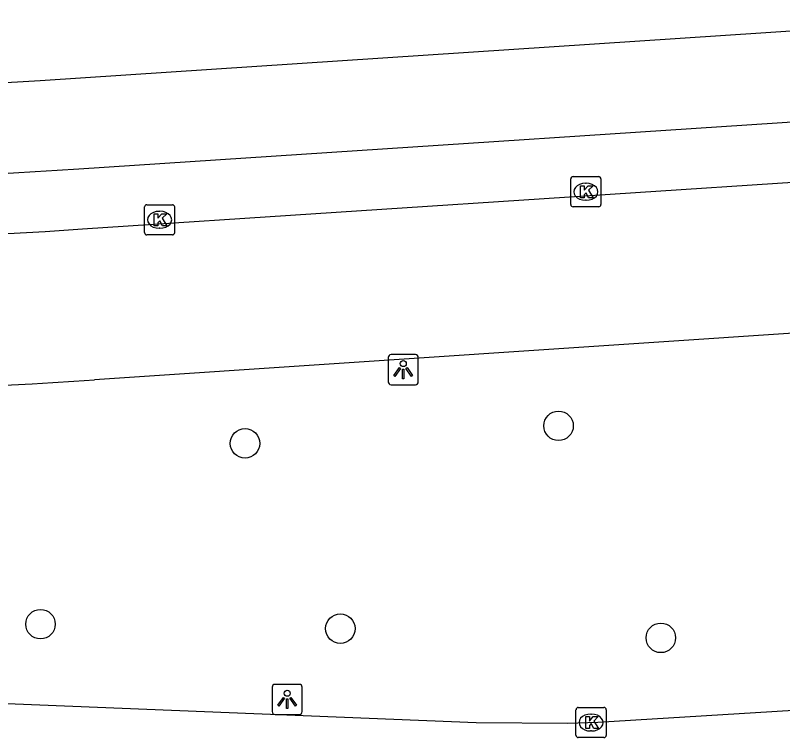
# Model space of a CAD drawing. Extents: x 159689 to 160786, y 387323 to 388339.
# Drawn here: x 160735 to 160760.45, y 387493.2 to 387517.14 of the extents above; entities that cross this region are included whole.
import ezdxf

# ---------------------------------------------------------------- set-up
doc = ezdxf.new("R2010")
doc.units = 0
for name, color, linetype in [('IMGEO_Boom', 7, 'Continuous'), ('IMGEO_Kolk', 7, 'Continuous'), ('IMGEO_Lichtpunt', 7, 'Continuous'), ('IMGEO_Rijbaan_lokaal_open', 7, 'Continuous'), ('IMGEO_Voetpad_open', 7, 'Continuous')]:
    doc.layers.add(name, color=color, linetype=linetype)

msp = doc.modelspace()

# ---------------------------------------------------------------- linework, layer by layer
at = {"layer": 'IMGEO_Boom'}
for centre in [(160753.015, 387503.53), (160742.619, 387502.949), (160735.838, 387496.956), (160745.78, 387496.81), (160756.405, 387496.502)]:
    msp.add_circle(centre, 0.489, dxfattribs=at)
at = {"layer": 'IMGEO_Kolk'}
for p, q in [((160753.419, 387510.865), (160753.419, 387511.717)), ((160753.494, 387511.791), (160754.346, 387511.791)), ((160754.42, 387511.717), (160754.42, 387510.865)), ((160753.907, 387511.571), (160753.932, 387511.571)), ((160753.93, 387511.011), (160753.905, 387511.011)), ((160739.285, 387509.936), (160739.285, 387510.788)), ((160739.36, 387510.862), (160740.212, 387510.862)), ((160740.286, 387510.788), (160740.286, 387509.936)), ((160754.346, 387510.791), (160753.494, 387510.791)), ((160739.773, 387510.642), (160739.798, 387510.642)), ((160739.796, 387510.082), (160739.771, 387510.082)), ((160740.212, 387509.862), (160739.36, 387509.862)), ((160753.668, 387494.196), (160754.52, 387494.196)), ((160753.593, 387493.27), (160753.593, 387494.122)), ((160754.081, 387493.976), (160754.106, 387493.976)), ((160754.594, 387494.122), (160754.594, 387493.27)), ((160754.104, 387493.416), (160754.079, 387493.416)), ((160754.52, 387493.196), (160753.668, 387493.196))]:
    msp.add_line(p, q, dxfattribs=at)
for points in [[(160753.419, 387510.865), (160753.419, 387511.717)], [(160753.494, 387511.791), (160754.346, 387511.791)], [(160754.42, 387511.717), (160754.42, 387510.865)], [(160753.74, 387511.491), (160753.863, 387511.491), (160753.863, 387511.34), (160753.993, 387511.491), (160754.157, 387511.491), (160754.011, 387511.34), (160754.164, 387511.091), (160754.012, 387511.091), (160753.927, 387511.255), (160753.863, 387511.188), (160753.863, 387511.091), (160753.74, 387511.091), (160753.74, 387511.491)], [(160739.285, 387509.936), (160739.285, 387510.788)], [(160739.36, 387510.862), (160740.212, 387510.862)], [(160740.286, 387510.788), (160740.286, 387509.936)], [(160754.346, 387510.791), (160753.494, 387510.791)], [(160739.606, 387510.562), (160739.729, 387510.562), (160739.729, 387510.411), (160739.859, 387510.562), (160740.023, 387510.562), (160739.877, 387510.411), (160740.03, 387510.162), (160739.878, 387510.162), (160739.793, 387510.326), (160739.729, 387510.259), (160739.729, 387510.162), (160739.606, 387510.162), (160739.606, 387510.562)], [(160740.212, 387509.862), (160739.36, 387509.862)], [(160753.668, 387494.196), (160754.52, 387494.196)], [(160753.593, 387493.27), (160753.593, 387494.122)], [(160753.914, 387493.896), (160754.037, 387493.896), (160754.037, 387493.745), (160754.167, 387493.896), (160754.331, 387493.896), (160754.185, 387493.745), (160754.338, 387493.496), (160754.186, 387493.496), (160754.101, 387493.66), (160754.037, 387493.593), (160754.037, 387493.496), (160753.914, 387493.496), (160753.914, 387493.896)], [(160754.594, 387494.122), (160754.594, 387493.27)], [(160754.52, 387493.196), (160753.668, 387493.196)]]:
    msp.add_lwpolyline(points, dxfattribs=at)
for centre, start, end in [((160753.496, 387511.715), 91.552, 178.448), ((160753.496, 387511.715), 91.552, 178.448), ((160754.344, 387511.715), 1.552, 88.448), ((160754.344, 387511.715), 1.552, 88.448), ((160739.362, 387510.786), 91.552, 178.448), ((160739.362, 387510.786), 91.552, 178.448), ((160740.21, 387510.786), 1.552, 88.448), ((160740.21, 387510.786), 1.552, 88.448), ((160753.496, 387510.867), 181.552, 268.448), ((160753.496, 387510.867), 181.552, 268.448), ((160754.344, 387510.867), 271.552, 358.448), ((160754.344, 387510.867), 271.552, 358.448), ((160739.362, 387509.938), 181.552, 268.448), ((160739.362, 387509.938), 181.552, 268.448), ((160740.21, 387509.938), 271.552, 358.448), ((160740.21, 387509.938), 271.552, 358.448), ((160753.67, 387494.12), 91.552, 178.448), ((160753.67, 387494.12), 91.552, 178.448), ((160754.518, 387494.12), 1.552, 88.448), ((160754.518, 387494.12), 1.552, 88.448), ((160753.67, 387493.272), 181.552, 268.448), ((160753.67, 387493.272), 181.552, 268.448), ((160754.518, 387493.272), 271.552, 358.448), ((160754.518, 387493.272), 271.552, 358.448)]:
    msp.add_arc(centre, 0.0765, start, end, dxfattribs=at)
for centre, major_axis, ratio, start_param, end_param in [((160753.906, 387511.291), (-0.387, 0.002), 0.722429, 4.712389, 7.853982), ((160753.931, 387511.291), (-0.39, 0.002), 0.717154, 1.570796, 4.712389), ((160739.772, 387510.362), (-0.387, 0.002), 0.722429, 4.712389, 7.853982), ((160739.797, 387510.362), (-0.39, 0.002), 0.717154, 1.570796, 4.712389), ((160754.08, 387493.696), (-0.387, 0.002), 0.722429, 4.712389, 7.853982), ((160754.105, 387493.696), (-0.39, 0.002), 0.717154, 1.570796, 4.712389)]:
    msp.add_ellipse(centre, major_axis=major_axis, ratio=ratio, start_param=start_param, end_param=end_param, dxfattribs=at)
at = {"layer": 'IMGEO_Lichtpunt'}
for p, q in [((160748.268, 387505.892), (160747.46, 387505.892)), ((160748.268, 387505.892), (160747.46, 387505.892)), ((160747.366, 387505.797), (160747.366, 387504.99)), ((160747.366, 387505.797), (160747.366, 387504.99)), ((160748.362, 387504.99), (160748.362, 387505.797)), ((160748.362, 387504.99), (160748.362, 387505.797)), ((160747.46, 387504.896), (160748.268, 387504.896)), ((160747.46, 387504.896), (160748.268, 387504.896)), ((160744.421, 387494.962), (160743.613, 387494.962)), ((160744.421, 387494.962), (160743.613, 387494.962)), ((160743.519, 387494.867), (160743.519, 387494.06)), ((160743.519, 387494.867), (160743.519, 387494.06)), ((160744.515, 387494.06), (160744.515, 387494.867)), ((160744.515, 387494.06), (160744.515, 387494.867)), ((160743.613, 387493.966), (160744.421, 387493.966)), ((160743.613, 387493.966), (160744.421, 387493.966))]:
    msp.add_line(p, q, dxfattribs=at)
for points in [[(160747.74, 387505.461), (160747.779, 387505.433), (160747.591, 387505.171), (160747.553, 387505.198), (160747.74, 387505.461)], [(160747.842, 387505.413), (160747.889, 387505.413), (160747.889, 387505.091), (160747.842, 387505.091), (160747.842, 387505.413)], [(160747.952, 387505.433), (160747.99, 387505.46), (160748.177, 387505.198), (160748.138, 387505.17), (160747.952, 387505.433)], [(160743.893, 387494.531), (160743.932, 387494.503), (160743.744, 387494.241), (160743.706, 387494.268), (160743.893, 387494.531)], [(160743.995, 387494.483), (160744.042, 387494.483), (160744.042, 387494.161), (160743.995, 387494.161), (160743.995, 387494.483)], [(160744.105, 387494.503), (160744.143, 387494.53), (160744.33, 387494.268), (160744.291, 387494.24), (160744.105, 387494.503)]]:
    msp.add_lwpolyline(points, dxfattribs=at)
for centre in [(160747.865, 387505.595), (160744.018, 387494.665)]:
    msp.add_circle(centre, 0.0994, dxfattribs=at)
for centre, start, end in [((160747.46, 387505.797), 90, 180), ((160747.46, 387505.797), 90, 180), ((160748.268, 387505.797), 0, 90), ((160748.268, 387505.797), 0, 90), ((160747.46, 387504.99), 180, 270), ((160747.46, 387504.99), 180, 270), ((160748.268, 387504.99), 270, 0), ((160748.268, 387504.99), 270, 360), ((160743.613, 387494.867), 90, 180), ((160743.613, 387494.867), 90, 180), ((160744.421, 387494.867), 0, 90), ((160744.421, 387494.867), 0, 90), ((160743.613, 387494.06), 180, 270), ((160743.613, 387494.06), 180, 270), ((160744.421, 387494.06), 270, 0), ((160744.421, 387494.06), 270, 360)]:
    msp.add_arc(centre, 0.0946, start, end, dxfattribs=at)
at = {"layer": 'IMGEO_Rijbaan_lokaal_open'}
for points in [[(160737.229, 387510.058), (160770.876, 387512.266)], [(160771.236, 387507.296), (160737.625, 387505.056)], [(160772.103, 387495.161), (160766.345, 387494.627), (160761.35, 387494.127), (160754.314, 387493.702), (160753.317, 387493.667), (160750.287, 387493.683), (160569.57, 387500.998), (160568.353, 387500.952), (160553.507, 387501.632), (160549.549, 387501.895), (160545.695, 387502.222), (160544.816, 387502.384)]]:
    msp.add_lwpolyline(points, dxfattribs=at)
for centre, radius, start, end in [((160724.411, 387693.192), 183.582, 267.81062, 274.00365), ((160724.258, 387702.841), 198.236, 267.50339, 273.86631)]:
    msp.add_arc(centre, radius, start, end, dxfattribs=at)
at = {"layer": 'IMGEO_Voetpad_open'}
for points in [[(160735.829, 387514.978), (160768.405, 387517.138)], [(160737.109, 387512.055), (160767.647, 387514.06)]]:
    msp.add_lwpolyline(points, dxfattribs=at)
for centre, radius, start, end in [((160724.533, 387686.266), 171.66, 267.69362, 273.773), ((160723.745, 387703.225), 191.637, 267.08175, 273.99871)]:
    msp.add_arc(centre, radius, start, end, dxfattribs=at)

doc.saveas('drawing.dxf')
